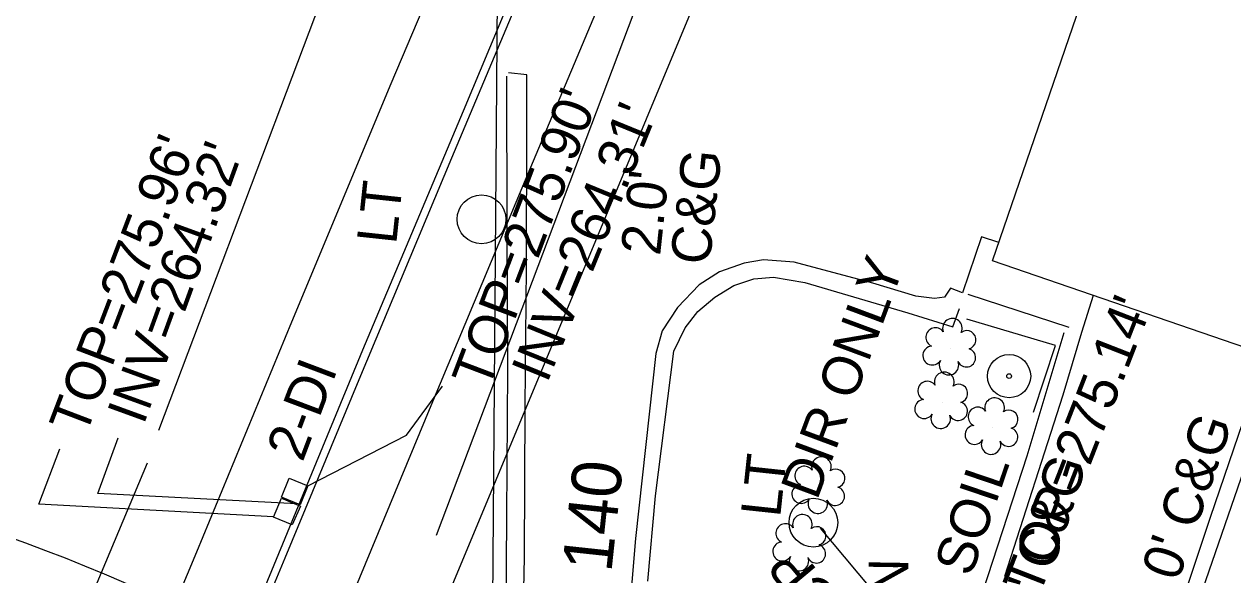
# Model space of a CAD drawing. Extents: x 2100323 to 2109811, y 740376 to 749755.
# Drawn here: x 2105368.5 to 2105490.5, y 741801.2 to 741856.7 of the extents above; entities that cross this region are included whole.
import ezdxf

# ---------------------------------------------------------------- set-up
doc = ezdxf.new("R2010")
doc.units = 0
for name, color, linetype in [('COGO Default Point Number', 7, 'Continuous'), ('Exist Building', 7, 'Continuous'), ('Exist Other Culture Area Outline', 7, 'Continuous'), ('Exist Other Culture Fence Line', 7, 'Continuous'), ('Exist Other Culture Located Object CELL', 7, 'Continuous'), ('Exist Property Line', 7, 'Continuous'), ('Exist Right of Way Easement Line', 7, 'Continuous'), ('Exist Right of Way Line', 7, 'Continuous'), ('Exist Roads Curbs', 7, 'Continuous'), ('Exist Roads Curbs Text', 7, 'Continuous'), ('Exist Roads EOP Other', 7, 'Continuous'), ('Exist Roads EOP Other Text', 7, 'Continuous'), ('Exist Structure Major Box Culvert or Tunnel Topo', 7, 'Continuous'), ('Exist Structure Minor Drop Inlet', 7, 'Continuous'), ('Exist Structure Minor Drop Inlet Text', 7, 'Continuous'), ('Exist Structure Minor Drop Inlet Top Elevation', 7, 'Continuous'), ('Exist Structure Minor Pipes RCP 12 Inch', 7, 'Continuous'), ('Exist Structure Minor Pipes RCP 12 Inch Invert', 7, 'Continuous'), ('Exist Structure Minor Pipes RCP 12 Inch Text', 7, 'Continuous'), ('Exist Structure Minor Pipes RCP 60 Inch Invert', 7, 'Continuous'), ('Exist Structure Minor Pipes RCP 60 Inch Leader', 7, 'Continuous'), ('Exist Utilities Other Pole CELL', 7, 'Continuous'), ('Exist Utilities Other Pole Text', 7, 'Continuous'), ('Exist Utilities Sanitary Sewer UG Line', 7, 'Continuous'), ('Exist Utilities Sanitary Sewer UG Line Invert Elevation', 7, 'Continuous'), ('Exist Vegetation Shrub CELL', 7, 'Continuous')]:
    doc.layers.add(name, color=color, linetype=linetype)

msp = doc.modelspace()

# ---------------------------------------------------------------- linework, layer by layer
at = {"layer": 'Exist Building'}
msp.add_lwpolyline([(2105466.28, 741832.86), (2105492.88, 741910.35), (2105525.11, 741899.28), (2105498.51, 741821.8)], close=True, dxfattribs=at)
at = {"layer": 'Exist Other Culture Area Outline'}
msp.add_lwpolyline([(2105474.02, 741826.12), (2105463.82, 741829.46)], dxfattribs=at)
at = {"layer": 'Exist Other Culture Fence Line'}
msp.add_lwpolyline([(2105470.42, 741817.58), (2105472.63, 741824.3), (2105463.66, 741826.95)], dxfattribs=at)
at = {"layer": 'Exist Other Culture Located Object CELL'}
for radius in [2.18, 0.24]:
    msp.add_circle((2105467.94, 741821.22), radius, dxfattribs=at)
at = {"layer": 'Exist Property Line'}
msp.add_line((2105417, 741962.1), (2105415.66, 741778.25), dxfattribs=at)
at = {"layer": 'Exist Right of Way Easement Line'}
for points in [[(2105382.1, 741815.77), (2105489.69, 742100.41), (2105492.27, 742120.86)], [(2105410.16, 741805.17), (2105519.01, 742093.13), (2105521.61, 742113.72)], [(2105276.72, 741564.21), (2105380.96, 741812.48)]]:
    msp.add_lwpolyline(points, dxfattribs=at)
at = {"layer": 'Exist Right of Way Line'}
msp.add_arc((2105309.66, 741642.8), 172, 357.8475, 89.2221, dxfattribs=at)
at = {"layer": 'Exist Roads Curbs'}
for points in [[(2105420.38, 741768.92), (2105420.86, 741770.73), (2105420.96, 741772.82), (2105420.44, 741774.71), (2105418.91, 741778.27), (2105417.97, 741781.21), (2105417.24, 741784.28), (2105416.89, 741787.5), (2105417.02, 741791.21), (2105417.17, 741797.07), (2105417.23, 741807.12), (2105417.33, 741821.85), (2105417.26, 741836.06), (2105417.24, 741851.48)], [(2105431.49, 741800.53), (2105432.25, 741809.13), (2105434.1, 741823.73), (2105435.23, 741826.09), (2105436.51, 741827.74), (2105438.23, 741829.18), (2105440.14, 741830.35), (2105442.16, 741831.03), (2105444.15, 741831.21), (2105447.34, 741830.68), (2105457.72, 741827.6), (2105462.26, 741826.2), (2105462.93, 741828.03)], [(2105473.47, 741825.59), (2105469.73, 741813.15), (2105464.77, 741797.98)], [(2105483.31, 741787.51), (2105487.5, 741799.71), (2105491.67, 741811.79), (2105495.49, 741822.84)]]:
    msp.add_lwpolyline(points, dxfattribs=at)
at = {"layer": 'Exist Roads EOP Other'}
for points in [[(2105420.28, 741768.4), (2105421.36, 741767.51), (2105422.26, 741769.28), (2105422.62, 741770.82), (2105422.7, 741772.59), (2105422.45, 741774.33), (2105421.42, 741776.67), (2105420.46, 741778.91), (2105419.72, 741781.09), (2105419.21, 741783.81), (2105418.79, 741787.41), (2105418.79, 741791.51), (2105419.01, 741802.94), (2105419.1, 741818.2), (2105419.22, 741832.17), (2105419.26, 741846.74), (2105419.25, 741851.62), (2105417.42, 741851.81)], [(2105466.91, 741834.71), (2105465.17, 741835.26), (2105463.25, 741829.63), (2105462.03, 741830.1), (2105461.43, 741829.2), (2105460.4, 741829.04), (2105458.52, 741829.27), (2105454.2, 741830.61), (2105446.23, 741832.71), (2105443.14, 741832.94), (2105441.2, 741832.61), (2105438.7, 741831.73), (2105436.66, 741830.43), (2105434.48, 741828.13), (2105432.93, 741825.78), (2105432.29, 741823.5), (2105430.22, 741804.84), (2105429.61, 741797.61)], [(2105467.51, 741801.04), (2105473.4, 741819.33), (2105475.28, 741825.64), (2105476.46, 741829.37)], [(2105493.86, 741823.4), (2105488.24, 741806.97), (2105482.95, 741791.07), (2105481.94, 741789.11), (2105471.74, 741779.67), (2105458.13, 741767.46), (2105453.64, 741764.95), (2105449.4, 741762.66), (2105445.5, 741761.22), (2105441.62, 741760.28), (2105437.61, 741758.86), (2105435.05, 741757.14), (2105433.32, 741755.76), (2105439.58, 741748.78), (2105444.83, 741742.17), (2105449.11, 741735.72), (2105453.5, 741727.89), (2105457.76, 741720.29)]]:
    msp.add_lwpolyline(points, dxfattribs=at)
at = {"layer": 'Exist Structure Major Box Culvert or Tunnel Topo'}
for points in [[(2105490.17, 742032.61), (2105470.69, 741986.21), (2105460.89, 741962.56), (2105452.3, 741942.12), (2105441.8, 741916.92), (2105431.9, 741893.44), (2105422.35, 741870.76), (2105412.83, 741847.96), (2105402.69, 741823.84), (2105392.6, 741799.45), (2105382.28, 741774.89), (2105371.54, 741749.34), (2105360.63, 741723.52), (2105350.06, 741698.35), (2105340.96, 741676.67), (2105331.91, 741655.1), (2105323.23, 741634.6), (2105314.63, 741614.11), (2105306.19, 741594.38), (2105301.87, 741584.59), (2105300.83, 741582.23)], [(2105472.97, 742011.73), (2105463.62, 741989.25), (2105453.74, 741965.61), (2105444.89, 741944.16), (2105434.88, 741920.28), (2105424.73, 741896.06), (2105415.21, 741873.54), (2105405.54, 741850.69), (2105395.51, 741826.65), (2105385.92, 741803.45), (2105375.45, 741778.44), (2105364.69, 741752.88), (2105353.42, 741726.06), (2105343.07, 741701.6), (2105334, 741679.91), (2105324.87, 741658.22), (2105316.08, 741637.4), (2105307.48, 741616.99), (2105299.1, 741597.46), (2105294.74, 741587.58), (2105287.09, 741571.39), (2105283.27, 741562.43)], [(2105479.7, 742005.71), (2105469.74, 741981.84), (2105460.43, 741959.54), (2105450.73, 741936.31), (2105440.83, 741912.35), (2105430.88, 741888.97), (2105421.17, 741865.85), (2105411.67, 741843.2), (2105402.32, 741820.85), (2105394.82, 741802.87), (2105384.24, 741777.42), (2105374.49, 741754.21), (2105364.71, 741731.07), (2105354.83, 741707.53), (2105343.62, 741680.92), (2105334.44, 741658.94), (2105325.65, 741638.17), (2105316.08, 741615.21), (2105307.91, 741596.36), (2105301.4, 741581.96)], [(2105486.89, 742002.84), (2105476.67, 741978.66), (2105467.57, 741956.59), (2105457.88, 741933.52), (2105448.02, 741909.99), (2105438.12, 741886.2), (2105428.35, 741862.97), (2105419.1, 741840.98), (2105409.58, 741818.21), (2105401.81, 741799.5), (2105391.26, 741774.14), (2105381.79, 741751.61), (2105371.88, 741728.1), (2105362.03, 741704.72), (2105350.99, 741678.48), (2105341.41, 741655.8), (2105332.82, 741635.46), (2105323.04, 741612.02), (2105314.81, 741592.94), (2105309.1, 741579.97), (2105302.36, 741561.49), (2105286.41, 741538.21), (2105274.04, 741520.27)]]:
    msp.add_lwpolyline(points, dxfattribs=at)
at = {"layer": 'Exist Structure Minor Drop Inlet'}
for points in [[(2105395.27, 741810.91), (2105397.16, 741810.14), (2105396.39, 741808.25), (2105394.5, 741809.02)], [(2105394.51, 741808.91), (2105396.4, 741808.11), (2105395.59, 741806.2), (2105393.7, 741807)]]:
    msp.add_lwpolyline(points, close=True, dxfattribs=at)
at = {"layer": 'Exist Structure Minor Drop Inlet Top Elevation'}
for points in [[(2105397.16, 741810.14), (2105407.1, 741815.26), (2105410.76, 741820.22)], [(2105393.7, 741807.02), (2105369.99, 741808.29), (2105372.13, 741813.9)]]:
    msp.add_lwpolyline(points, dxfattribs=at)
at = {"layer": 'Exist Structure Minor Pipes RCP 12 Inch'}
msp.add_line((2105462.49, 741789.66), (2105448.91, 741805.87), dxfattribs=at)
at = {"layer": 'Exist Structure Minor Pipes RCP 60 Inch Leader'}
msp.add_lwpolyline([(2105396.04, 741808.33), (2105375.96, 741809.37), (2105378.01, 741815.01)], dxfattribs=at)
at = {"layer": 'Exist Utilities Other Pole CELL'}
for centre in [(2105414.69, 741837.04), (2105448.19, 741806.44)]:
    msp.add_circle(centre, 2.46, dxfattribs=at)
at = {"layer": 'Exist Utilities Sanitary Sewer UG Line'}
msp.add_line((2105537.86, 742102.65), (2105392.84, 741754.89), dxfattribs=at)
at = {"layer": 'Exist Vegetation Shrub CELL'}
for p, q in [((2105462, 741824.01), (2105462, 741824.01)), ((2105461.17, 741818.6), (2105461.17, 741818.6)), ((2105466.25, 741816), (2105466.25, 741816)), ((2105448.77, 741810.04), (2105448.77, 741810.04)), ((2105446.85, 741804.23), (2105446.85, 741804.23))]:
    msp.add_line(p, q, dxfattribs=at)
for centre, radius, start, end in [((2105462.22, 741826.05), 0.99, 334.8391, 200.4717), ((2105460.51, 741825.13), 0.968, 35.8908, 245.4216), ((2105463.67, 741824.88), 0.929, 284.4567, 126.0861), ((2105460.19, 741823.3), 0.955, 95.1099, 327.9534), ((2105463.63, 741823.08), 0.937, 204.9913, 73.4601), ((2105461.87, 741822.32), 0.984, 151.2797, 21.387), ((2105461.4, 741820.64), 0.99, 334.8391, 200.4717), ((2105459.69, 741819.73), 0.968, 35.8908, 245.4216), ((2105462.84, 741819.47), 0.929, 284.4567, 126.0861), ((2105466.48, 741818.04), 0.99, 334.8391, 200.4717), ((2105459.37, 741817.9), 0.955, 95.1099, 327.9534), ((2105462.81, 741817.68), 0.937, 204.9913, 73.4601), ((2105464.77, 741817.12), 0.968, 35.8908, 245.4216), ((2105467.92, 741816.86), 0.929, 284.4567, 126.0861), ((2105461.04, 741816.92), 0.984, 151.2797, 21.387), ((2105464.45, 741815.29), 0.955, 95.1099, 327.9534), ((2105467.89, 741815.07), 0.937, 204.9913, 73.4601), ((2105466.12, 741814.31), 0.984, 151.2797, 21.387), ((2105449, 741812.08), 0.99, 334.8391, 200.4717), ((2105447.28, 741811.16), 0.968, 35.8908, 245.4216), ((2105450.44, 741810.91), 0.929, 284.4567, 126.0861), ((2105446.97, 741809.33), 0.955, 95.1099, 327.9534), ((2105450.4, 741809.11), 0.937, 204.9913, 73.4601), ((2105448.64, 741808.35), 0.984, 151.2797, 21.387), ((2105447.08, 741806.27), 0.99, 334.8391, 200.4717), ((2105445.37, 741805.36), 0.968, 35.8908, 245.4216), ((2105448.53, 741805.1), 0.929, 284.4567, 126.0861), ((2105445.05, 741803.53), 0.955, 95.1099, 327.9534), ((2105448.49, 741803.3), 0.937, 204.9913, 73.4601), ((2105446.73, 741802.55), 0.984, 151.2797, 21.387)]:
    msp.add_arc(centre, radius, start, end, dxfattribs=at)

# ---------------------------------------------------------------- texts
at = {"layer": 'COGO Default Point Number'}
msp.add_text('140', height=5, rotation=83.8864, dxfattribs=at).set_placement((2105427.79, 741801.33))
at = {"layer": 'Exist Roads Curbs Text'}
msp.add_text('SOIL', height=4, rotation=71.2783, dxfattribs=at).set_placement((2105464.11, 741800.87))
at = {"layer": 'Exist Roads EOP Other Text'}
for s, rotation, p in [('C&G', 83.8864, (2105437.71, 741832.34)), ("2.0'", 83.8864, (2105432.71, 741833.3)), ("2.0' C&G", 71.1136, (2105483.56, 741796.19)), ("2.0' C&G", 72.1503, (2105469.25, 741791.96))]:
    msp.add_text(s, height=4, rotation=rotation, dxfattribs=at).set_placement(p)
at = {"layer": 'Exist Structure Minor Drop Inlet Text'}
msp.add_text('2-DI', height=4, rotation=69.348, dxfattribs=at).set_placement((2105396.62, 741812.46))
at = {"layer": 'Exist Structure Minor Drop Inlet Top Elevation'}
for s, rotation, p in [("TOP=275.90'", 69.2445, (2105415.36, 741819.72)), ("TOP=275.96'", 69.1373, (2105374.71, 741815.06)), ("TOP=275.14'", 68.6864, (2105470.96, 741798.9))]:
    msp.add_text(s, height=4, rotation=rotation, dxfattribs=at).set_placement(p)
at = {"layer": 'Exist Structure Minor Pipes RCP 12 Inch Invert'}
msp.add_text('DIR ONLY', height=4, rotation=69.5941, dxfattribs=at).set_placement((2105448.55, 741808.6))
at = {"layer": 'Exist Structure Minor Pipes RCP 12 Inch Text'}
msp.add_text('12" RCP', height=4, rotation=129.9516, dxfattribs=at).set_placement((2105459.62, 741788.52))
at = {"layer": 'Exist Structure Minor Pipes RCP 60 Inch Invert'}
for s, rotation, p in [("INV=264.31'", 67.7872, (2105421.3, 741820.41)), ("INV=264.32'", 70, (2105380.58, 741816.2))]:
    msp.add_text(s, height=4, rotation=rotation, dxfattribs=at).set_placement(p)
at = {"layer": 'Exist Utilities Other Pole Text'}
for p in [(2105406.07, 741834.44), (2105444.83, 741806.89)]:
    msp.add_text('LT', height=4, rotation=83.8864, dxfattribs=at).set_placement(p)
at = {"layer": 'Exist Utilities Sanitary Sewer UG Line Invert Elevation'}
msp.add_text('DIRECTION', height=4, rotation=89.0222, dxfattribs=at).set_placement((2105457.27, 741773.39))

doc.saveas('drawing.dxf')
